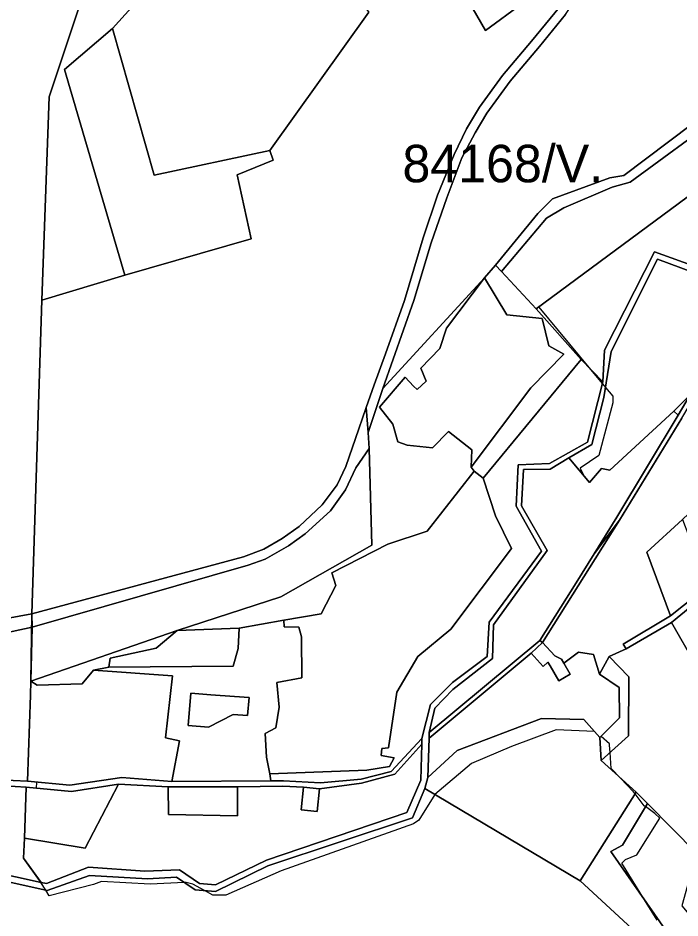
# Model space of a CAD drawing. Extents: x -477304 to -465429, y -1159113 to -1149210.
# Drawn here: x -472079.2 to -471814.3, y -1151728.9 to -1151368.7 of the extents above; entities that cross this region are included whole.
import ezdxf

# ---------------------------------------------------------------- set-up
doc = ezdxf.new("R2010")
doc.units = 0
for name, color, linetype in [('BPEJ_s', 7, 'Continuous'), ('ostatni_s', 7, 'Continuous'), ('PUPFL_s', 7, 'Continuous'), ('trav_porost_s', 7, 'Continuous'), ('voda_s', 7, 'Continuous')]:
    doc.layers.add(name, color=color, linetype=linetype)

msp = doc.modelspace()

# ---------------------------------------------------------------- linework, layer by layer
at = {"layer": 'BPEJ_s'}
for points in [[(-471846.37, -1151656.74), (-471848.55, -1151654.29), (-471863.82, -1151653.67), (-471881.74, -1151660.28), (-471897.72, -1151667.1), (-471912.44, -1151679.46), (-471918.86, -1151689.72), (-471920.99, -1151691.21), (-471973.89, -1151709.98), (-471996.08, -1151719.79), (-472001.2, -1151719.79), (-472004.57, -1151717.93), (-472009.3, -1151715.32), (-472011.86, -1151714.68), (-472012.59, -1151714.71), (-472026.37, -1151715.32), (-472045.78, -1151714.25), (-472048.98, -1151715.53), (-472066.68, -1151719.99), (-472068.06, -1151717.82), (-472070.07, -1151714.65), (-472070.57, -1151713.87), (-472076.99, -1151704.92), (-472076.66, -1151696.95), (-472075.89, -1151676.5), (-472071.85, -1151676.91), (-472071.71, -1151674.49), (-472075.4, -1151674.12), (-472074.2, -1151639.69), (-472074.06, -1151634.11), (-472073.71, -1151607.24), (-472069.61, -1151481.65), (-472036.51, -1151471.7), (-472060.61, -1151389.29), (-472041.35, -1151372.87), (-472033.74, -1151364.59)], [(-471823.5, -1151729.82), (-471828.53, -1151721.67), (-471837.58, -1151707), (-471836.09, -1151705.5), (-471831.61, -1151703.58), (-471822.42, -1151689), (-471824.36, -1151687.16), (-471828.11, -1151684.34), (-471828.62, -1151683.96), (-471832.25, -1151679.24), (-471832.89, -1151678.41), (-471838.07, -1151672.99), (-471841.85, -1151669.03), (-471842.26, -1151662.65), (-471842.46, -1151659.71), (-471842.49, -1151659.21), (-471845.86, -1151656.23), (-471846.37, -1151656.74), (-471848.55, -1151654.29), (-471863.82, -1151653.67), (-471881.74, -1151660.28), (-471897.72, -1151667.1), (-471912.44, -1151679.46), (-471918.86, -1151689.72), (-471920.99, -1151691.21), (-471973.89, -1151709.98), (-471996.08, -1151719.79), (-472001.2, -1151719.79), (-472004.57, -1151717.93), (-472009.3, -1151715.32), (-472011.86, -1151714.68), (-472012.59, -1151714.71), (-472026.37, -1151715.32), (-472045.78, -1151714.25), (-472048.98, -1151715.53), (-472066.68, -1151719.99), (-472068.06, -1151717.82), (-472070.07, -1151714.65), (-472070.57, -1151713.87), (-472076.99, -1151704.92), (-472076.66, -1151696.95), (-472075.89, -1151676.5), (-472071.85, -1151676.91), (-472071.71, -1151674.49), (-472075.4, -1151674.12), (-472074.2, -1151639.69), (-472074.06, -1151634.11), (-472073.71, -1151607.24), (-472069.61, -1151481.65), (-472036.51, -1151471.7), (-472060.61, -1151389.29), (-472041.35, -1151372.87), (-472033.74, -1151364.59)], [(-471741.86, -1151388.93), (-471870.82, -1151484.44), (-471850.79, -1151508.58), (-471845.34, -1151515.14), (-471844.18, -1151516.55), (-471841.21, -1151520.13), (-471841.21, -1151522.69), (-471846.75, -1151543.81), (-471854.22, -1151548.93), (-471852.79, -1151551.92), (-471850.59, -1151554.57), (-471845.71, -1151548.97), (-471842.33, -1151549.75), (-471816.81, -1151526.09), (-471805.27, -1151514.77)], [(-471741.86, -1151388.93), (-471870.82, -1151484.44), (-471850.79, -1151508.58), (-471845.34, -1151515.14), (-471844.18, -1151516.55), (-471841.21, -1151520.13), (-471841.21, -1151522.69), (-471846.75, -1151543.81), (-471854.22, -1151548.93), (-471852.79, -1151551.92), (-471850.59, -1151554.57), (-471845.71, -1151548.97), (-471842.33, -1151549.75), (-471816.81, -1151526.09), (-471805.27, -1151514.77)], [(-471823.5, -1151729.82), (-471828.53, -1151721.67), (-471837.58, -1151707), (-471836.09, -1151705.5), (-471831.61, -1151703.58), (-471822.42, -1151689), (-471824.36, -1151687.16), (-471828.11, -1151684.34), (-471828.62, -1151683.96), (-471832.25, -1151679.24), (-471832.89, -1151678.41), (-471838.07, -1151672.99), (-471841.85, -1151669.03), (-471842.26, -1151662.65), (-471842.46, -1151659.71), (-471842.49, -1151659.21), (-471845.86, -1151656.23), (-471846.37, -1151656.74)]]:
    msp.add_lwpolyline(points, dxfattribs=at)
at = {"layer": 'ostatni_s'}
for points in [[(-471860.15, -1151367.27), (-471870.56, -1151380.14), (-471882.28, -1151394.06), (-471891.57, -1151406.85), (-471896.33, -1151414.71), (-471901.55, -1151424.75), (-471907.61, -1151440.76), (-471913.94, -1151458.67), (-471920.8, -1151481.82), (-471933.2, -1151517.03), (-471939.14, -1151534.56), (-471939.9, -1151524.62), (-471936.74, -1151515.52), (-471932.1, -1151503.11), (-471924.59, -1151481.74), (-471917.06, -1151456.75), (-471911.31, -1151439.64), (-471904.63, -1151423.3), (-471899.77, -1151413.06), (-471894.57, -1151404.45), (-471885.32, -1151391.72), (-471873.73, -1151377.97), (-471862.59, -1151364.33)], [(-471761.42, -1151381.02), (-471834.27, -1151434.37), (-471841.51, -1151436.39), (-471860.76, -1151444.65), (-471867.69, -1151448.78), (-471885.73, -1151470.16), (-471888.12, -1151467.59), (-471871.19, -1151446.96), (-471865.27, -1151441.16), (-471842.45, -1151432.75), (-471836.76, -1151431.77), (-471800.51, -1151404.41)], [(-471813.64, -1151528.83), (-471838.48, -1151569.66), (-471848.65, -1151583.23), (-471839.56, -1151568.45), (-471815.05, -1151527.66), (-471801.56, -1151504.83)], [(-472227.23, -1151594.33), (-472176.94, -1151601.84), (-472154.09, -1151610.77), (-472135.81, -1151613.99), (-472105.66, -1151613.09), (-472073.71, -1151607.24), (-472073.54, -1151612.56), (-472086.55, -1151615.32), (-472103.17, -1151617.65), (-472131.14, -1151619.09), (-472154.18, -1151615.16), (-472178.22, -1151606.18), (-472227.75, -1151599.43)], [(-471801.29, -1151597.17), (-471817.76, -1151610.6), (-471835.89, -1151621.17), (-471837, -1151619.31), (-471818.16, -1151608.01), (-471803.22, -1151596.11)], [(-472109.91, -1151672.53), (-472075.4, -1151674.12), (-472058.47, -1151675.82), (-472037.68, -1151672.68), (-472017.68, -1151674.35), (-471978.04, -1151674.06), (-471972.93, -1151674.06), (-471958.18, -1151674.79), (-471941.9, -1151673.32), (-471929.83, -1151670.22), (-471917.61, -1151657.06), (-471917.56, -1151659.37), (-471928.46, -1151671.36), (-471941.7, -1151674.97), (-471958.61, -1151677.19), (-471964.95, -1151676.56), (-471973.24, -1151676.15), (-471991.43, -1151676.47), (-472019.16, -1151676.44), (-472038.95, -1151675.32), (-472057.76, -1151678.35), (-472075.89, -1151676.5), (-472111.28, -1151674.42)]]:
    msp.add_lwpolyline(points, dxfattribs=at)
for points in [[(-471972.93, -1151674.06), (-471978.04, -1151674.06), (-471978.47, -1151671.19), (-471939.66, -1151669.79), (-471930.51, -1151668.32), (-471928.75, -1151664.75), (-471933.86, -1151663.86), (-471933.67, -1151661.11), (-471930.92, -1151660.76), (-471927.56, -1151638.54), (-471919.17, -1151624.24), (-471906.04, -1151613.3), (-471881.7, -1151581.01), (-471888.11, -1151568.02), (-471893.02, -1151552.83), (-471853.88, -1151505.45), (-471845.13, -1151514.31), (-471851.31, -1151538.46), (-471866.58, -1151547.06), (-471879.06, -1151547.53), (-471879.92, -1151564.16), (-471869.76, -1151582.1), (-471890.63, -1151610.49), (-471891.46, -1151624.27), (-471905.29, -1151634.73), (-471914.14, -1151643.45), (-471917.61, -1151657.06), (-471929.83, -1151670.22), (-471941.9, -1151673.32), (-471958.18, -1151674.79)], [(-471954.11, -1151565.91), (-471964.24, -1151575.17), (-471970.92, -1151579.99), (-471980.26, -1151585.29), (-471987.05, -1151587.68), (-472073.54, -1151612.56), (-472073.71, -1151607.24), (-471988.98, -1151584.36), (-471980.89, -1151581.27), (-471973.47, -1151577.08), (-471966.67, -1151572.23), (-471957.45, -1151563.54), (-471951.48, -1151555.51), (-471948.07, -1151548.24), (-471942.85, -1151533.11), (-471939.9, -1151524.62), (-471939.14, -1151534.56), (-471938.64, -1151541.08), (-471943.96, -1151548.81), (-471948.15, -1151557.56)], [(-471869.29, -1151618.7), (-471870.42, -1151617.8), (-471855.8, -1151594.84), (-471848.65, -1151583.23), (-471838.48, -1151569.66)], [(-471873.92, -1151622.88), (-471914.7, -1151656.97), (-471914.62, -1151654.72), (-471870.42, -1151617.8), (-471869.29, -1151618.7)], [(-471869.29, -1151618.7), (-471864.46, -1151624.06), (-471861.7, -1151625.29), (-471860.77, -1151626.92), (-471858.2, -1151631.39), (-471862.8, -1151634.03), (-471866.3, -1151627.93), (-471867.14, -1151626.47), (-471869.09, -1151628.24), (-471873.92, -1151622.88)], [(-471838.51, -1151648.86), (-471838.67, -1151636.64), (-471846.58, -1151631.38), (-471842.69, -1151624.29), (-471834.75, -1151632.44), (-471834.86, -1151655.95), (-471845.9, -1151665.94), (-471846.37, -1151656.74)], [(-471986.77, -1151640.69), (-471987.31, -1151647.89), (-471993.15, -1151647.45), (-472003, -1151652.53), (-472011.05, -1151651.92), (-472010.07, -1151638.93), (-472002.02, -1151639.54), (-471992.6, -1151640.25)], [(-471958.61, -1151677.19), (-471959.51, -1151686.26), (-471965.85, -1151685.63), (-471964.95, -1151676.56)]]:
    msp.add_lwpolyline(points, close=True, dxfattribs=at)
at = {"layer": 'PUPFL_s'}
for points in [[(-472297.92, -1151046.68), (-472174.17, -1151051.64), (-472148.42, -1151052.59), (-472122.74, -1151047.46), (-472135.47, -1151057.99), (-472136.88, -1151074.18), (-472131.49, -1151083.29), (-472111.68, -1151094.78), (-472056.49, -1151103.32), (-472037.49, -1151105.07), (-472008.14, -1151100.32), (-471967.1, -1151100.83), (-472002.43, -1151207.92), (-472038.01, -1151313.94), (-472066.67, -1151400.33), (-472069.61, -1151481.65), (-472073.71, -1151607.24), (-472105.66, -1151613.09), (-472135.81, -1151613.99), (-472154.09, -1151610.77), (-472176.94, -1151601.84), (-472227.23, -1151594.33)], [(-471791.52, -1151474.22), (-471824.53, -1151462.29), (-471844.56, -1151501.6), (-471845.13, -1151514.31), (-471853.88, -1151505.45), (-471871.82, -1151485.18), (-471741.86, -1151388.93)], [(-472227.75, -1151599.43), (-472178.22, -1151606.18), (-472154.18, -1151615.16), (-472131.14, -1151619.09), (-472103.17, -1151617.65), (-472086.55, -1151615.32), (-472073.54, -1151612.56), (-472074.06, -1151634.11), (-472074.2, -1151639.69), (-472075.4, -1151674.12), (-472109.91, -1151672.53), (-472137.99, -1151668.77), (-472165.53, -1151654.89), (-472185.19, -1151652.52), (-472202.48, -1151646.08), (-472215.86, -1151647.58)], [(-472217.85, -1151650.9), (-472202.59, -1151662.77), (-472168.6, -1151676.87), (-472150.13, -1151674.15), (-472139.14, -1151681.05), (-472137.14, -1151692.86), (-472104.05, -1151702.76), (-472092.17, -1151712.45), (-472067.48, -1151717.95), (-472050.53, -1151711.84), (-472027.33, -1151713.24), (-472015.74, -1151712.54), (-472008.34, -1151717.64), (-472000.12, -1151718.28), (-471979.22, -1151708.08), (-471921.31, -1151688.79), (-471916.39, -1151677.09), (-471854.2, -1151714.08), (-471821.43, -1151744.35)]]:
    msp.add_lwpolyline(points, dxfattribs=at)
for points in [[(-471967.1, -1151100.83), (-471969.12, -1151155.64), (-471975.35, -1151194.32), (-472033.74, -1151364.59), (-472041.35, -1151372.87), (-472060.61, -1151389.29), (-472036.51, -1151471.7), (-472069.61, -1151481.65), (-472066.67, -1151400.33), (-472038.01, -1151313.94), (-472002.43, -1151207.92)], [(-471816.81, -1151526.09), (-471842.33, -1151549.75), (-471845.71, -1151548.97), (-471850.59, -1151554.57), (-471858.73, -1151544.8), (-471849.59, -1151539.41), (-471844.84, -1151520.58), (-471841.82, -1151502.15), (-471823.37, -1151465.23), (-471790.67, -1151477.36), (-471784.39, -1151465.29), (-471755.22, -1151455.21), (-471744.99, -1151438.11), (-471715.76, -1151441.46), (-471712.46, -1151450.36), (-471727.56, -1151459.4), (-471741.78, -1151473.52), (-471747.73, -1151473.75), (-471768.45, -1151478.09), (-471793.03, -1151492.76), (-471801.56, -1151504.83), (-471815.05, -1151527.66)], [(-471938.64, -1151541.08), (-471939.14, -1151534.56), (-471933.2, -1151517.03), (-471892.54, -1151472.7), (-471907.77, -1151492.8), (-471910.47, -1151501.01), (-471917.95, -1151508.86), (-471915.87, -1151514.03), (-471919.51, -1151517.47), (-471920.95, -1151516.08), (-471924.24, -1151512.5), (-471934.56, -1151524.49), (-471929.25, -1151531.25), (-471927.16, -1151538.38), (-471923.49, -1151539.74), (-471913.4, -1151540.78), (-471906.9, -1151534.28), (-471897.62, -1151541.53), (-471897.91, -1151548.46), (-471896.74, -1151550.14), (-471915.42, -1151574.16), (-471931.23, -1151579.26), (-471953.61, -1151590.82), (-471952.02, -1151595.86), (-471957.89, -1151607.14), (-471972.81, -1151609.7), (-471990.75, -1151612.97), (-472015.46, -1151613.9), (-471974.05, -1151600.33), (-471937.56, -1151579.71)], [(-471980.26, -1151585.29), (-471970.92, -1151579.99), (-471964.24, -1151575.17), (-471954.11, -1151565.91), (-471948.15, -1151557.56), (-471943.96, -1151548.81), (-471938.64, -1151541.08), (-471937.56, -1151579.71), (-471974.05, -1151600.33), (-472015.46, -1151613.9), (-472074.06, -1151634.11), (-472073.54, -1151612.56), (-471987.05, -1151587.68)], [(-472166.44, -1151656.77), (-472138.83, -1151670.61), (-472111.28, -1151674.42), (-472075.89, -1151676.5), (-472076.66, -1151696.95), (-472076.99, -1151704.92), (-472070, -1151714.67), (-472090.65, -1151710.23), (-472102.01, -1151700.5), (-472134.47, -1151690.88), (-472136.39, -1151679.85), (-472149.49, -1151671.44), (-472167.73, -1151673.87), (-472199.12, -1151661.16), (-472214.64, -1151650.04), (-472203.51, -1151648.34), (-472186.26, -1151654.92)], [(-471831.84, -1151678.59), (-471854.2, -1151714.08), (-471916.39, -1151677.09), (-471915.23, -1151672.74), (-471903.45, -1151661.91), (-471869.7, -1151649.06), (-471852.84, -1151649.46), (-471846.37, -1151656.74), (-471845.9, -1151665.94)], [(-471816.3, -1151739.26), (-471821.43, -1151744.35), (-471854.2, -1151714.08), (-471831.84, -1151678.59), (-471827.35, -1151683.07), (-471837.31, -1151699.7), (-471842.04, -1151702.24)], [(-471807.71, -1151702.91), (-471813.58, -1151724.02), (-471807.8, -1151730.83), (-471816.3, -1151739.26), (-471842.04, -1151702.24), (-471837.31, -1151699.7), (-471827.35, -1151683.07)]]:
    msp.add_lwpolyline(points, close=True, dxfattribs=at)
at = {"layer": 'trav_porost_s'}
for points in [[(-471915.88, -1151255.08), (-471911.6, -1151262.98), (-471863.05, -1151352.25), (-471892.17, -1151373.72), (-471948.93, -1151275.26), (-471926.58, -1151261.87), (-471917.98, -1151257.18)], [(-472016.61, -1151339.73), (-471990.69, -1151304.49), (-471938.77, -1151366.42), (-471978.45, -1151421.72), (-472024.76, -1151431.61), (-472041.35, -1151372.87), (-472033.74, -1151364.59), (-472013.15, -1151342.96)], [(-471977.06, -1151425.64), (-471991.51, -1151431.55), (-471985.95, -1151457.13), (-472036.51, -1151471.7), (-472060.61, -1151389.29), (-472041.35, -1151372.87), (-472024.76, -1151431.61), (-471978.45, -1151421.72)], [(-471860.76, -1151444.65), (-471841.51, -1151436.39), (-471834.27, -1151434.37), (-471761.42, -1151381.02), (-471754.88, -1151373.56), (-471741.86, -1151388.93), (-471871.82, -1151485.18), (-471885.73, -1151470.16), (-471867.69, -1151448.78)], [(-471885.73, -1151470.16), (-471871.82, -1151485.18), (-471853.88, -1151505.45), (-471893.02, -1151552.83), (-471896.74, -1151550.14), (-471897.91, -1151548.46), (-471873.99, -1151516.75), (-471860.79, -1151503.2), (-471866.81, -1151499.88), (-471869.47, -1151488.96), (-471883.57, -1151487.49), (-471892.54, -1151472.7), (-471888.12, -1151467.59)], [(-471892.54, -1151472.7), (-471883.57, -1151487.49), (-471869.47, -1151488.96), (-471866.81, -1151499.88), (-471860.79, -1151503.2), (-471873.99, -1151516.75), (-471897.91, -1151548.46), (-471897.62, -1151541.53), (-471906.9, -1151534.28), (-471913.4, -1151540.78), (-471923.49, -1151539.74), (-471927.16, -1151538.38), (-471929.25, -1151531.25), (-471934.56, -1151524.49), (-471924.24, -1151512.5), (-471920.95, -1151516.08), (-471919.51, -1151517.47), (-471915.87, -1151514.03), (-471917.95, -1151508.86), (-471910.47, -1151501.01), (-471907.77, -1151492.8)], [(-471813.34, -1151569.48), (-471827.59, -1151582.54), (-471818.16, -1151608.01), (-471837, -1151619.31), (-471835.89, -1151621.17), (-471842.69, -1151624.29), (-471846.58, -1151631.38), (-471848.98, -1151623.41), (-471854.99, -1151622.51), (-471860.77, -1151626.92), (-471861.7, -1151625.29), (-471864.46, -1151624.06), (-471869.29, -1151618.7), (-471838.48, -1151569.66), (-471813.64, -1151528.83), (-471799.77, -1151505.53), (-471791.76, -1151494.61), (-471767.81, -1151479.96), (-471786.35, -1151504.04), (-471780.29, -1151512.42), (-471782.6, -1151518.2), (-471781.46, -1151539.3)], [(-471850.59, -1151554.57), (-471845.71, -1151548.97), (-471842.33, -1151549.75), (-471816.81, -1151526.09), (-471815.05, -1151527.66), (-471839.56, -1151568.45), (-471848.65, -1151583.23), (-471855.8, -1151594.84), (-471870.42, -1151617.8), (-471914.62, -1151654.72), (-471912.45, -1151644.9), (-471905.24, -1151637.5), (-471889.33, -1151625.02), (-471888.89, -1151611.56), (-471867.5, -1151581.84), (-471877.74, -1151563.99), (-471877, -1151549.37), (-471866.23, -1151549.23), (-471858.73, -1151544.8)], [(-471965.8, -1151616.44), (-471966.84, -1151612.53), (-471972.66, -1151612.45), (-471972.81, -1151609.7), (-471957.89, -1151607.14), (-471952.02, -1151595.86), (-471953.61, -1151590.82), (-471931.23, -1151579.26), (-471915.42, -1151574.16), (-471896.74, -1151550.14), (-471893.02, -1151552.83), (-471888.11, -1151568.02), (-471881.7, -1151581.01), (-471906.04, -1151613.3), (-471919.17, -1151624.24), (-471927.56, -1151638.54), (-471930.92, -1151660.76), (-471933.67, -1151661.11), (-471933.86, -1151663.86), (-471928.75, -1151664.75), (-471930.51, -1151668.32), (-471939.66, -1151669.79), (-471978.47, -1151671.19), (-471979.81, -1151664.52), (-471980.35, -1151655.06), (-471976.03, -1151652.77), (-471974.75, -1151644.51), (-471975.66, -1151634.67), (-471965.58, -1151632.84)], [(-471818.16, -1151608.01), (-471827.59, -1151582.54), (-471813.34, -1151569.48), (-471803.22, -1151596.11)], [(-471724.61, -1151571.11), (-471702.21, -1151572.67), (-471665.51, -1151640.09), (-471715.64, -1151668.62), (-471730.6, -1151672.82), (-471741.15, -1151671.16), (-471773.27, -1151676.98), (-471778.03, -1151680.35), (-471798.72, -1151643.73), (-471817.76, -1151610.6), (-471801.29, -1151597.17), (-471777.1, -1151583.85), (-471753.21, -1151580.31), (-471751.91, -1151583.56)], [(-472017.37, -1151632.01), (-472048.95, -1151629.78), (-472042.82, -1151628.48), (-471993.08, -1151628.09), (-471991.06, -1151621.12), (-471990.75, -1151612.97), (-471972.81, -1151609.7), (-471972.66, -1151612.45), (-471966.84, -1151612.53), (-471965.8, -1151616.44), (-471965.58, -1151632.84), (-471975.66, -1151634.67), (-471974.75, -1151644.51), (-471976.03, -1151652.77), (-471980.35, -1151655.06), (-471979.81, -1151664.52), (-471978.47, -1151671.19), (-471978.04, -1151674.06), (-472017.68, -1151674.35), (-472014.6, -1151657.99), (-472020.22, -1151656.79)], [(-472042.82, -1151628.48), (-472048.95, -1151629.78), (-472053.56, -1151635.19), (-472071.5, -1151635.77), (-472074.06, -1151634.11), (-472015.46, -1151613.9), (-472023.95, -1151620.92), (-472042.32, -1151624.99)], [(-471993.08, -1151628.09), (-472042.82, -1151628.48), (-472042.32, -1151624.99), (-472023.95, -1151620.92), (-472015.46, -1151613.9), (-471990.75, -1151612.97), (-471991.06, -1151621.12)], [(-471903.45, -1151661.91), (-471915.23, -1151672.74), (-471914.7, -1151656.97), (-471873.92, -1151622.88), (-471869.09, -1151628.24), (-471867.14, -1151626.47), (-471866.3, -1151627.93), (-471862.8, -1151634.03), (-471858.2, -1151631.39), (-471860.77, -1151626.92), (-471854.99, -1151622.51), (-471848.98, -1151623.41), (-471846.58, -1151631.38), (-471838.67, -1151636.64), (-471838.51, -1151648.86), (-471846.37, -1151656.74), (-471852.84, -1151649.46), (-471869.7, -1151649.06)], [(-472074.2, -1151639.69), (-472074.06, -1151634.11), (-472071.5, -1151635.77), (-472053.56, -1151635.19), (-472048.95, -1151629.78), (-472017.37, -1151632.01), (-472020.22, -1151656.79), (-472014.6, -1151657.99), (-472017.68, -1151674.35), (-472037.68, -1151672.68), (-472058.47, -1151675.82), (-472075.4, -1151674.12)], [(-472011.05, -1151651.92), (-472003, -1151652.53), (-471993.15, -1151647.45), (-471987.31, -1151647.89), (-471986.77, -1151640.69), (-471992.6, -1151640.25), (-472002.02, -1151639.54), (-472010.07, -1151638.93)], [(-472038.95, -1151675.32), (-472019.16, -1151676.44), (-472019.03, -1151687.51), (-471991.44, -1151688.08), (-471991.43, -1151676.47), (-471973.24, -1151676.15), (-471964.95, -1151676.56), (-471965.85, -1151685.63), (-471959.51, -1151686.26), (-471958.61, -1151677.19), (-471941.7, -1151674.97), (-471928.46, -1151671.36), (-471917.56, -1151659.37), (-471917.99, -1151673.71), (-471923.62, -1151686.69), (-471979.75, -1151705.82), (-472000.22, -1151715.69), (-472006.56, -1151715.09), (-472014.59, -1151709.63), (-472028.51, -1151710.2), (-472051.01, -1151708.62), (-472067.8, -1151715.14), (-472070, -1151714.67), (-472076.99, -1151704.92), (-472076.66, -1151696.95), (-472052.3, -1151701.02)], [(-472052.3, -1151701.02), (-472076.66, -1151696.95), (-472075.89, -1151676.5), (-472057.76, -1151678.35), (-472038.95, -1151675.32)], [(-472019.16, -1151676.44), (-471991.43, -1151676.47), (-471991.44, -1151688.08), (-472019.03, -1151687.51)]]:
    msp.add_lwpolyline(points, close=True, dxfattribs=at)
for points in [[(-471948.93, -1151275.26), (-471892.17, -1151373.72), (-471863.05, -1151352.25)], [(-471800.51, -1151404.41), (-471836.76, -1151431.77), (-471842.45, -1151432.75), (-471865.27, -1151441.16), (-471871.19, -1151446.96), (-471888.12, -1151467.59), (-471892.54, -1151472.7), (-471933.2, -1151517.03), (-471920.8, -1151481.82), (-471913.94, -1151458.67), (-471907.61, -1151440.76), (-471901.55, -1151424.75), (-471896.33, -1151414.71), (-471891.57, -1151406.85), (-471882.28, -1151394.06), (-471870.56, -1151380.14), (-471860.15, -1151367.27), (-471853.01, -1151356.44), (-471843.47, -1151339.48), (-471836.79, -1151329.34), (-471831.42, -1151321.8), (-471825.64, -1151315.72), (-471820.11, -1151310.29), (-471803.66, -1151296.57)], [(-471862.59, -1151364.33), (-471873.73, -1151377.97), (-471885.32, -1151391.72), (-471894.57, -1151404.45), (-471899.77, -1151413.06), (-471904.63, -1151423.3), (-471911.31, -1151439.64), (-471917.06, -1151456.75), (-471924.59, -1151481.74), (-471932.1, -1151503.11), (-471936.74, -1151515.52), (-471939.9, -1151524.62), (-471942.85, -1151533.11), (-471948.07, -1151548.24), (-471951.48, -1151555.51), (-471957.45, -1151563.54), (-471966.67, -1151572.23), (-471973.47, -1151577.08), (-471980.89, -1151581.27), (-471988.98, -1151584.36), (-472073.71, -1151607.24), (-472069.61, -1151481.65), (-472036.51, -1151471.7), (-471985.95, -1151457.13), (-471991.51, -1151431.55), (-471977.06, -1151425.64), (-471978.45, -1151421.72), (-471938.77, -1151366.42)]]:
    msp.add_lwpolyline(points, dxfattribs=at)
at = {"layer": 'voda_s'}
for points in [[(-472090.65, -1151710.23), (-472070, -1151714.67), (-472067.8, -1151715.14), (-472051.01, -1151708.62), (-472028.51, -1151710.2), (-472014.59, -1151709.63), (-472006.56, -1151715.09), (-472000.22, -1151715.69), (-471979.75, -1151705.82), (-471923.62, -1151686.69), (-471917.99, -1151673.71), (-471917.56, -1151659.37), (-471917.61, -1151657.06), (-471914.14, -1151643.45), (-471905.29, -1151634.73), (-471891.46, -1151624.27), (-471890.63, -1151610.49), (-471869.76, -1151582.1), (-471879.92, -1151564.16), (-471879.06, -1151547.53), (-471866.58, -1151547.06), (-471851.31, -1151538.46), (-471845.13, -1151514.31), (-471844.56, -1151501.6), (-471824.53, -1151462.29)], [(-471824.53, -1151462.29), (-471791.52, -1151474.22)], [(-471790.67, -1151477.36), (-471823.37, -1151465.23), (-471841.82, -1151502.15), (-471844.84, -1151520.58), (-471849.59, -1151539.41), (-471858.73, -1151544.8), (-471866.23, -1151549.23), (-471877, -1151549.37), (-471877.74, -1151563.99), (-471867.5, -1151581.84), (-471888.89, -1151611.56), (-471889.33, -1151625.02), (-471905.24, -1151637.5)], [(-471905.24, -1151637.5), (-471912.45, -1151644.9), (-471914.62, -1151654.72), (-471914.7, -1151656.97), (-471915.23, -1151672.74), (-471916.39, -1151677.09), (-471921.31, -1151688.79), (-471979.22, -1151708.08), (-472000.12, -1151718.28), (-472008.34, -1151717.64), (-472015.74, -1151712.54), (-472027.33, -1151713.24), (-472050.53, -1151711.84), (-472067.48, -1151717.95), (-472092.17, -1151712.45), (-472104.05, -1151702.76), (-472137.14, -1151692.86), (-472139.14, -1151681.05), (-472150.13, -1151674.15), (-472168.6, -1151676.87), (-472202.59, -1151662.77), (-472217.85, -1151650.9)]]:
    msp.add_lwpolyline(points, dxfattribs=at)
msp.add_lwpolyline([(-471756.94, -1151713.4), (-471736.24, -1151723), (-471739.56, -1151712.24), (-471739.15, -1151705.33), (-471724.06, -1151711.32), (-471707.27, -1151720.36), (-471716.18, -1151740.7), (-471807.71, -1151702.91), (-471827.35, -1151683.07), (-471831.84, -1151678.59), (-471845.9, -1151665.94), (-471834.86, -1151655.95), (-471834.75, -1151632.44), (-471842.69, -1151624.29), (-471835.89, -1151621.17), (-471817.76, -1151610.6), (-471798.72, -1151643.73), (-471778.03, -1151680.35), (-471769.45, -1151696.42), (-471772.23, -1151704.42)], close=True, dxfattribs=at)

# ---------------------------------------------------------------- texts
at = {"layer": 'BPEJ_s'}
msp.add_text('84168/V.', height=15, dxfattribs=at).set_placement((-471925.38, -1151434.48))

doc.saveas('drawing.dxf')
